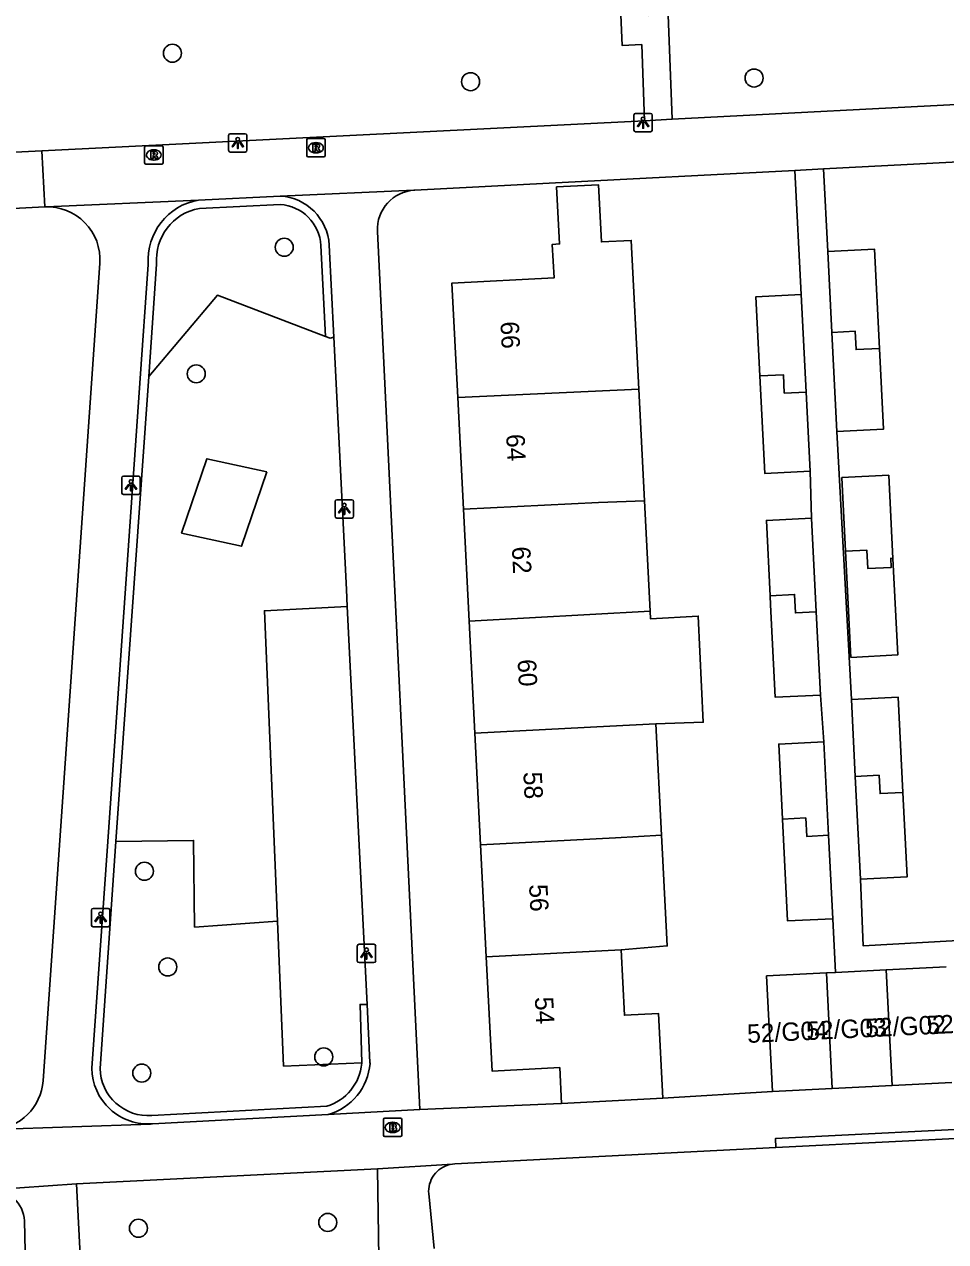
# Model space of a CAD drawing. Extents: x 161084 to 161928, y 385355 to 386522.
# Drawn here: x 161667 to 161717, y 386262 to 386328.1 of the extents above; entities that cross this region are included whole.
import ezdxf

# ---------------------------------------------------------------- set-up
doc = ezdxf.new("R2010")
doc.units = 0
for name, color, linetype in [('IMGEO_Boom', 7, 'Continuous'), ('IMGEO_Brandkraan', 7, 'Continuous'), ('IMGEO_Groenvoorziening', 7, 'Continuous'), ('IMGEO_Haag', 7, 'Continuous'), ('IMGEO_Lichtpunt', 7, 'Continuous'), ('IMGEO_Muur', 7, 'Continuous'), ('IMGEO_Pand', 7, 'Continuous'), ('IMGEO_Pand_nummerreeks', 7, 'Continuous'), ('IMGEO_Rioolput', 7, 'Continuous'), ('IMGEO_Voetpad_open', 7, 'Continuous')]:
    doc.layers.add(name, color=color, linetype=linetype)

msp = doc.modelspace()

# ---------------------------------------------------------------- linework, layer by layer
at = {"layer": 'IMGEO_Boom'}
for centre in [(161675.012, 386326.504), (161691.193, 386324.956), (161706.584, 386325.155), (161681.077, 386315.97), (161676.305, 386309.095), (161673.491, 386282.089), (161674.755, 386276.891), (161683.226, 386272.012), (161673.35, 386271.131), (161673.168, 386262.708), (161683.44, 386263.02)]:
    msp.add_circle(centre, 0.489, dxfattribs=at)
at = {"layer": 'IMGEO_Brandkraan'}
for p, q in [((161686.461, 386267.756), (161686.461, 386268.608)), ((161686.536, 386268.682), (161687.388, 386268.682)), ((161686.949, 386268.462), (161686.974, 386268.462)), ((161687.462, 386268.608), (161687.462, 386267.756)), ((161686.972, 386267.902), (161686.947, 386267.902)), ((161687.388, 386267.682), (161686.536, 386267.682))]:
    msp.add_line(p, q, dxfattribs=at)
for points in [[(161686.461, 386267.756), (161686.461, 386268.608)], [(161686.536, 386268.682), (161687.388, 386268.682)], [(161687.462, 386268.608), (161687.462, 386267.756)], [(161686.809, 386268.382), (161686.809, 386267.982), (161687.022, 386267.982)], [(161687.04, 386268.382), (161686.809, 386268.382)], [(161686.988, 386268.301), (161686.934, 386268.301), (161686.934, 386268.225)], [(161686.934, 386268.225), (161686.987, 386268.225)], [(161686.996, 386268.149), (161686.934, 386268.149), (161686.934, 386268.068)], [(161686.934, 386268.068), (161686.996, 386268.068)], [(161687.388, 386267.682), (161686.536, 386267.682)]]:
    msp.add_lwpolyline(points, dxfattribs=at)
for centre, radius, start, end in [((161686.538, 386268.606), 0.0765, 91.55205, 178.44795), ((161686.538, 386268.606), 0.0765, 91.55205, 178.44795), ((161687.386, 386268.606), 0.0765, 1.55205, 88.44795), ((161687.386, 386268.606), 0.0765, 1.55205, 88.44795), ((161686.989, 386268.263), 0.0379, 267.82845, 90.93552), ((161686.997, 386268.108), 0.0404, 269.87594, 90.50774), ((161687.028, 386268.233), 0.251, 268.66757, 293.53466), ((161687.044, 386268.237), 0.145, 59.4692, 91.53667), ((161687.069, 386268.284), 0.0922, 285.51372, 58.15012), ((161687.074, 386268.092), 0.105, 301.31148, 78.98903), ((161686.538, 386267.758), 0.0765, 181.55205, 268.44795), ((161686.538, 386267.758), 0.0765, 181.55205, 268.44795), ((161687.386, 386267.758), 0.0765, 271.55205, 358.44795), ((161687.386, 386267.758), 0.0765, 271.55205, 358.44795)]:
    msp.add_arc(centre, radius, start, end, dxfattribs=at)
for centre, major_axis, ratio, start_param, end_param in [((161686.948, 386268.182), (-0.387, 0.002), 0.722429, 4.712389, 7.853982), ((161686.973, 386268.182), (-0.39, 0.002), 0.717154, 1.570796, 4.712389)]:
    msp.add_ellipse(centre, major_axis=major_axis, ratio=ratio, start_param=start_param, end_param=end_param, dxfattribs=at)
at = {"layer": 'IMGEO_Groenvoorziening'}
for points in [[(161683.319, 386311.131), (161677.451, 386313.358), (161673.723, 386308.958)], [(161680.129, 386303.775), (161678.754, 386299.737), (161675.51, 386300.445), (161676.884, 386304.483), (161680.129, 386303.775)], [(161684.5, 386296.457), (161680.005, 386296.234), (161680.715, 386279.374)], [(161680.715, 386279.374), (161676.209, 386279.061), (161676.161, 386283.762), (161671.948, 386283.709)], [(161680.715, 386279.374), (161681.047, 386271.509), (161685.284, 386271.687)]]:
    msp.add_lwpolyline(points, dxfattribs=at)
at = {"layer": 'IMGEO_Haag'}
for points in [[(161676.481, 386318.08), (161680.857, 386318.294)], [(161683.073, 386316.063), (161683.319, 386311.131)], [(161673.723, 386308.958), (161674.151, 386315.042)], [(161683.319, 386311.131), (161683.576, 386311.033), (161683.772, 386311.08)], [(161671.948, 386283.709), (161673.723, 386308.958)], [(161671.081, 386271.379), (161671.948, 386283.709)], [(161685.577, 386274.851), (161685.197, 386274.856), (161685.284, 386271.687)], [(161685.284, 386271.687), (161685.285, 386271.662)], [(161683.384, 386269.327), (161673.899, 386268.828)]]:
    msp.add_lwpolyline(points, dxfattribs=at)
for centre, radius, start, end in [((161676.986, 386315.28), 2.845, 100.22915, 184.7979), ((161680.696, 386315.918), 2.381, 3.48376, 86.12972), ((161673.698, 386271.438), 2.618, 181.29688, 274.39706), ((161682.61, 386271.898), 2.685, 286.7509, 354.94877)]:
    msp.add_arc(centre, radius, start, end, dxfattribs=at)
at = {"layer": 'IMGEO_Lichtpunt'}
for p, q in [((161700.059, 386323.138), (161700.059, 386322.331)), ((161700.059, 386323.138), (161700.059, 386322.331)), ((161700.961, 386323.233), (161700.153, 386323.233)), ((161700.961, 386323.233), (161700.153, 386323.233)), ((161701.055, 386322.331), (161701.055, 386323.138)), ((161701.055, 386322.331), (161701.055, 386323.138)), ((161678.058, 386322.037), (161678.058, 386321.23)), ((161678.058, 386322.037), (161678.058, 386321.23)), ((161678.96, 386322.132), (161678.152, 386322.132)), ((161678.96, 386322.132), (161678.152, 386322.132)), ((161679.054, 386321.23), (161679.054, 386322.037)), ((161679.054, 386321.23), (161679.054, 386322.037)), ((161700.153, 386322.237), (161700.961, 386322.237)), ((161700.153, 386322.237), (161700.961, 386322.237)), ((161678.152, 386321.136), (161678.96, 386321.136)), ((161678.152, 386321.136), (161678.96, 386321.136)), ((161673.165, 386303.543), (161672.357, 386303.543)), ((161673.165, 386303.543), (161672.357, 386303.543)), ((161672.263, 386303.448), (161672.263, 386302.641)), ((161672.263, 386303.448), (161672.263, 386302.641)), ((161673.259, 386302.641), (161673.259, 386303.448)), ((161673.259, 386302.641), (161673.259, 386303.448)), ((161672.357, 386302.547), (161673.165, 386302.547)), ((161672.357, 386302.547), (161673.165, 386302.547)), ((161683.843, 386302.168), (161683.843, 386301.361)), ((161683.843, 386302.168), (161683.843, 386301.361)), ((161684.745, 386302.263), (161683.937, 386302.263)), ((161684.745, 386302.263), (161683.937, 386302.263)), ((161684.839, 386301.361), (161684.839, 386302.168)), ((161684.839, 386301.361), (161684.839, 386302.168)), ((161683.937, 386301.267), (161684.745, 386301.267)), ((161683.937, 386301.267), (161684.745, 386301.267)), ((161670.613, 386279.976), (161670.613, 386279.169)), ((161670.613, 386279.976), (161670.613, 386279.169)), ((161671.515, 386280.071), (161670.707, 386280.071)), ((161671.515, 386280.071), (161670.707, 386280.071)), ((161671.609, 386279.169), (161671.609, 386279.976)), ((161671.609, 386279.169), (161671.609, 386279.976)), ((161670.707, 386279.075), (161671.515, 386279.075)), ((161670.707, 386279.075), (161671.515, 386279.075)), ((161685.046, 386278.029), (161685.046, 386277.222)), ((161685.046, 386278.029), (161685.046, 386277.222)), ((161685.948, 386278.124), (161685.14, 386278.124)), ((161685.948, 386278.124), (161685.14, 386278.124)), ((161686.042, 386277.222), (161686.042, 386278.029)), ((161686.042, 386277.222), (161686.042, 386278.029)), ((161685.14, 386277.128), (161685.948, 386277.128)), ((161685.14, 386277.128), (161685.948, 386277.128))]:
    msp.add_line(p, q, dxfattribs=at)
for points in [[(161700.433, 386322.802), (161700.472, 386322.774), (161700.284, 386322.512), (161700.246, 386322.539), (161700.433, 386322.802)], [(161700.535, 386322.754), (161700.582, 386322.754), (161700.582, 386322.432), (161700.535, 386322.432), (161700.535, 386322.754)], [(161700.645, 386322.774), (161700.683, 386322.801), (161700.87, 386322.539), (161700.831, 386322.511), (161700.645, 386322.774)], [(161678.432, 386321.701), (161678.471, 386321.673), (161678.283, 386321.411), (161678.245, 386321.438), (161678.432, 386321.701)], [(161678.534, 386321.653), (161678.581, 386321.653), (161678.581, 386321.331), (161678.534, 386321.331), (161678.534, 386321.653)], [(161678.644, 386321.673), (161678.682, 386321.7), (161678.869, 386321.438), (161678.83, 386321.41), (161678.644, 386321.673)], [(161672.637, 386303.112), (161672.676, 386303.084), (161672.488, 386302.822), (161672.45, 386302.849), (161672.637, 386303.112)], [(161672.739, 386303.064), (161672.786, 386303.064), (161672.786, 386302.742), (161672.739, 386302.742), (161672.739, 386303.064)], [(161672.849, 386303.084), (161672.887, 386303.111), (161673.074, 386302.849), (161673.035, 386302.821), (161672.849, 386303.084)], [(161684.217, 386301.832), (161684.256, 386301.804), (161684.068, 386301.542), (161684.03, 386301.569), (161684.217, 386301.832)], [(161684.319, 386301.784), (161684.366, 386301.784), (161684.366, 386301.462), (161684.319, 386301.462), (161684.319, 386301.784)], [(161684.429, 386301.804), (161684.467, 386301.831), (161684.654, 386301.569), (161684.615, 386301.541), (161684.429, 386301.804)], [(161670.987, 386279.64), (161671.026, 386279.612), (161670.838, 386279.35), (161670.8, 386279.377), (161670.987, 386279.64)], [(161671.089, 386279.592), (161671.136, 386279.592), (161671.136, 386279.27), (161671.089, 386279.27), (161671.089, 386279.592)], [(161671.199, 386279.612), (161671.237, 386279.639), (161671.424, 386279.377), (161671.385, 386279.349), (161671.199, 386279.612)], [(161685.42, 386277.693), (161685.459, 386277.665), (161685.271, 386277.403), (161685.233, 386277.43), (161685.42, 386277.693)], [(161685.522, 386277.645), (161685.569, 386277.645), (161685.569, 386277.323), (161685.522, 386277.323), (161685.522, 386277.645)], [(161685.632, 386277.665), (161685.67, 386277.692), (161685.857, 386277.43), (161685.818, 386277.402), (161685.632, 386277.665)]]:
    msp.add_lwpolyline(points, dxfattribs=at)
for centre in [(161700.558, 386322.936), (161678.557, 386321.835), (161672.762, 386303.246), (161684.342, 386301.966), (161671.112, 386279.774), (161685.545, 386277.827)]:
    msp.add_circle(centre, 0.0994, dxfattribs=at)
for centre, start, end in [((161700.153, 386323.138), 90, 180), ((161700.153, 386323.138), 90, 180), ((161700.961, 386323.138), 0, 90), ((161700.961, 386323.138), 0, 90), ((161678.152, 386322.037), 90, 180), ((161678.152, 386322.037), 90, 180), ((161678.96, 386322.037), 0, 90), ((161678.96, 386322.037), 0, 90), ((161700.153, 386322.331), 180, 270), ((161700.153, 386322.331), 180, 270), ((161700.961, 386322.331), 270, 0), ((161700.961, 386322.331), 270, 360), ((161678.152, 386321.23), 180, 270), ((161678.152, 386321.23), 180, 270), ((161678.96, 386321.23), 270, 0), ((161678.96, 386321.23), 270, 360), ((161672.357, 386303.448), 90, 180), ((161672.357, 386303.448), 90, 180), ((161673.165, 386303.448), 0, 90), ((161673.165, 386303.448), 0, 90), ((161672.357, 386302.641), 180, 270), ((161672.357, 386302.641), 180, 270), ((161673.165, 386302.641), 270, 0), ((161673.165, 386302.641), 270, 360), ((161683.937, 386302.168), 90, 180), ((161683.937, 386302.168), 90, 180), ((161684.745, 386302.168), 0, 90), ((161684.745, 386302.168), 0, 90), ((161683.937, 386301.361), 180, 270), ((161683.937, 386301.361), 180, 270), ((161684.745, 386301.361), 270, 0), ((161684.745, 386301.361), 270, 360), ((161670.707, 386279.976), 90, 180), ((161670.707, 386279.976), 90, 180), ((161671.515, 386279.976), 0, 90), ((161671.515, 386279.976), 0, 90), ((161670.707, 386279.169), 180, 270), ((161670.707, 386279.169), 180, 270), ((161671.515, 386279.169), 270, 0), ((161671.515, 386279.169), 270, 360), ((161685.14, 386278.029), 90, 180), ((161685.14, 386278.029), 90, 180), ((161685.948, 386278.029), 0, 90), ((161685.948, 386278.029), 0, 90), ((161685.14, 386277.222), 180, 270), ((161685.14, 386277.222), 180, 270), ((161685.948, 386277.222), 270, 0), ((161685.948, 386277.222), 270, 360)]:
    msp.add_arc(centre, 0.0946, start, end, dxfattribs=at)
at = {"layer": 'IMGEO_Muur'}
for points in [[(161732.689, 386321.376), (161710.354, 386320.219)], [(161695.46, 386319.447), (161708.8, 386320.138)], [(161701.632, 386269.761), (161707.577, 386270.128)]]:
    msp.add_lwpolyline(points, dxfattribs=at)
at = {"layer": 'IMGEO_Pand'}
for points in [[(161690.497, 386307.812), (161690.181, 386314.023), (161695.723, 386314.305), (161695.63, 386316.125), (161696.02, 386316.145), (161695.862, 386319.239), (161698.139, 386319.355), (161698.296, 386316.261), (161699.914, 386316.343), (161700.325, 386308.267)], [(161710.579, 386315.729), (161713.119, 386315.856), (161713.389, 386310.475)], [(161710.799, 386311.346), (161710.579, 386315.729)], [(161706.901, 386308.981), (161706.685, 386313.284), (161709.137, 386313.407)], [(161709.137, 386313.407), (161709.403, 386308.106)], [(161710.799, 386311.346), (161712.07, 386311.41), (161712.12, 386310.411), (161713.389, 386310.475)], [(161711.068, 386305.968), (161710.799, 386311.346)], [(161713.389, 386310.475), (161713.608, 386306.095), (161711.068, 386305.968)], [(161709.403, 386308.106), (161708.22, 386308.046), (161708.17, 386309.045), (161706.901, 386308.981)], [(161709.619, 386303.803), (161707.166, 386303.68), (161706.901, 386308.981)], [(161690.497, 386307.812), (161700.325, 386308.267)], [(161700.325, 386308.267), (161700.634, 386302.202)], [(161709.403, 386308.106), (161709.619, 386303.803)], [(161690.806, 386301.74), (161690.497, 386307.812)], [(161711.549, 386299.46), (161711.348, 386303.464), (161713.888, 386303.591), (161714.115, 386299.075)], [(161700.634, 386302.202), (161698.129, 386302.113), (161690.806, 386301.74)], [(161700.634, 386302.202), (161700.939, 386296.215)], [(161691.115, 386295.668), (161690.806, 386301.74)], [(161707.456, 386297.048), (161707.251, 386301.136), (161709.703, 386301.259)], [(161709.703, 386301.259), (161709.958, 386296.173)], [(161711.549, 386299.46), (161712.707, 386299.518), (161712.757, 386298.519), (161714.027, 386298.583), (161714.002, 386299.083), (161714.115, 386299.075)], [(161714.115, 386299.075), (161714.377, 386293.83), (161711.837, 386293.703), (161711.549, 386299.46)], [(161707.456, 386297.048), (161708.777, 386297.115), (161708.827, 386296.116), (161709.958, 386296.173)], [(161710.185, 386291.655), (161707.732, 386291.532), (161707.481, 386296.549), (161707.456, 386297.048)], [(161700.939, 386296.215), (161691.115, 386295.668)], [(161701.25, 386290.089), (161703.82, 386290.18), (161703.547, 386295.939), (161700.961, 386295.79), (161700.939, 386296.215)], [(161691.115, 386295.668), (161691.424, 386289.595)], [(161709.958, 386296.173), (161710.185, 386291.655)], [(161711.86, 386291.415), (161714.4, 386291.542), (161714.659, 386286.364)], [(161712.069, 386287.236), (161711.86, 386291.415)], [(161691.424, 386289.595), (161698.747, 386289.968), (161701.25, 386290.089)], [(161701.25, 386290.089), (161701.558, 386284.04)], [(161691.733, 386283.523), (161691.424, 386289.595)], [(161708.123, 386284.919), (161707.919, 386288.994), (161710.371, 386289.117)], [(161710.371, 386289.117), (161710.626, 386284.044)], [(161712.069, 386287.236), (161713.369, 386287.301), (161713.419, 386286.302), (161714.659, 386286.364)], [(161712.349, 386281.654), (161712.069, 386287.236)], [(161714.659, 386286.364), (161714.889, 386281.781), (161712.349, 386281.654)], [(161710.626, 386284.044), (161709.436, 386283.984), (161709.386, 386284.983), (161708.123, 386284.919)], [(161710.853, 386279.513), (161708.4, 386279.39), (161708.123, 386284.919)], [(161691.733, 386283.523), (161699.055, 386283.896), (161701.558, 386284.04)], [(161701.558, 386284.04), (161701.61, 386283.025), (161701.865, 386278.031), (161699.364, 386277.824)], [(161710.626, 386284.044), (161710.853, 386279.513)], [(161692.042, 386277.451), (161691.733, 386283.523)], [(161699.364, 386277.824), (161692.042, 386277.451)], [(161699.364, 386277.824), (161699.544, 386274.271), (161701.398, 386274.365), (161701.632, 386269.761)], [(161696.132, 386269.481), (161696.033, 386271.426), (161692.358, 386271.239), (161692.042, 386277.451)], [(161707.577, 386270.128), (161707.261, 386276.406), (161710.509, 386276.57)], [(161710.509, 386276.57), (161710.996, 386276.594)], [(161710.509, 386276.57), (161710.825, 386270.291)], [(161713.758, 386276.733), (161710.996, 386276.594)], [(161713.758, 386276.733), (161717.006, 386276.897)], [(161714.074, 386270.455), (161713.758, 386276.733)], [(161710.825, 386270.291), (161714.074, 386270.455)], [(161717.322, 386270.618), (161714.074, 386270.455)], [(161710.825, 386270.291), (161707.577, 386270.128)], [(161701.632, 386269.761), (161696.132, 386269.481)]]:
    msp.add_lwpolyline(points, dxfattribs=at)
at = {"layer": 'IMGEO_Rioolput'}
for p, q in [((161673.5, 386320.553), (161673.5, 386321.405)), ((161673.575, 386321.479), (161674.427, 386321.479)), ((161674.501, 386321.405), (161674.501, 386320.553)), ((161682.299, 386320.943), (161682.299, 386321.795)), ((161682.374, 386321.869), (161683.226, 386321.869)), ((161682.787, 386321.649), (161682.812, 386321.649)), ((161683.3, 386321.795), (161683.3, 386320.943)), ((161674.011, 386320.699), (161673.986, 386320.699)), ((161673.988, 386321.259), (161674.013, 386321.259)), ((161683.226, 386320.869), (161682.374, 386320.869)), ((161682.81, 386321.089), (161682.785, 386321.089)), ((161674.427, 386320.479), (161673.575, 386320.479))]:
    msp.add_line(p, q, dxfattribs=at)
for points in [[(161673.5, 386320.553), (161673.5, 386321.405)], [(161673.575, 386321.479), (161674.427, 386321.479)], [(161674.501, 386321.405), (161674.501, 386320.553)], [(161682.299, 386320.943), (161682.299, 386321.795)], [(161682.374, 386321.869), (161683.226, 386321.869)], [(161682.888, 386321.567), (161682.636, 386321.569), (161682.636, 386321.169)], [(161682.636, 386321.169), (161682.76, 386321.169), (161682.76, 386321.331), (161682.771, 386321.331)], [(161682.814, 386321.488), (161682.76, 386321.488), (161682.76, 386321.407)], [(161682.76, 386321.407), (161682.812, 386321.407)], [(161683.3, 386321.795), (161683.3, 386320.943)], [(161674.089, 386321.177), (161673.837, 386321.179), (161673.837, 386320.779)], [(161673.837, 386320.779), (161673.961, 386320.779), (161673.961, 386320.941), (161673.972, 386320.941)], [(161674.015, 386321.098), (161673.961, 386321.098), (161673.961, 386321.017)], [(161673.961, 386321.017), (161674.013, 386321.017)], [(161674.019, 386320.912), (161674.09, 386320.779), (161674.23, 386320.779), (161674.165, 386320.905)], [(161683.226, 386320.869), (161682.374, 386320.869)], [(161682.818, 386321.302), (161682.889, 386321.169), (161683.029, 386321.169), (161682.964, 386321.295)], [(161674.427, 386320.479), (161673.575, 386320.479)]]:
    msp.add_lwpolyline(points, dxfattribs=at)
for centre, radius, start, end in [((161673.577, 386321.403), 0.0765, 91.55205, 178.44795), ((161673.577, 386321.403), 0.0765, 91.55205, 178.44795), ((161674.425, 386321.403), 0.0765, 1.55205, 88.44795), ((161674.425, 386321.403), 0.0765, 1.55205, 88.44795), ((161682.376, 386321.793), 0.0765, 91.55205, 178.44795), ((161682.376, 386321.793), 0.0765, 91.55205, 178.44795), ((161682.77, 386321.278), 0.0533, 26.02933, 88.69889), ((161682.796, 386321.596), 0.19, 274.7715, 282.96867), ((161682.82, 386321.392), 0.0964, 77.00612, 93.18647), ((161682.834, 386321.449), 0.0378, 276.66336, 79.67722), ((161682.887, 386321.457), 0.109, 350.36119, 89.41601), ((161682.885, 386321.457), 0.112, 277.58423, 350.98172), ((161682.869, 386321.242), 0.108, 29.51342, 73.79051), ((161683.224, 386321.793), 0.0765, 1.55205, 88.44795), ((161683.224, 386321.793), 0.0765, 1.55205, 88.44795), ((161673.971, 386320.888), 0.0533, 26.02933, 88.69889), ((161673.997, 386321.206), 0.19, 274.7715, 282.96867), ((161674.021, 386321.002), 0.0964, 77.00612, 93.18647), ((161674.035, 386321.059), 0.0378, 276.66336, 79.67722), ((161674.088, 386321.067), 0.109, 350.36119, 89.41601), ((161674.086, 386321.067), 0.112, 277.58423, 350.98172), ((161674.07, 386320.852), 0.108, 29.51342, 73.79051), ((161682.376, 386320.945), 0.0765, 181.55205, 268.44795), ((161682.376, 386320.945), 0.0765, 181.55205, 268.44795), ((161683.224, 386320.945), 0.0765, 271.55205, 358.44795), ((161683.224, 386320.945), 0.0765, 271.55205, 358.44795), ((161673.577, 386320.555), 0.0765, 181.55205, 268.44795), ((161673.577, 386320.555), 0.0765, 181.55205, 268.44795), ((161674.425, 386320.555), 0.0765, 271.55205, 358.44795), ((161674.425, 386320.555), 0.0765, 271.55205, 358.44795)]:
    msp.add_arc(centre, radius, start, end, dxfattribs=at)
for centre, major_axis, ratio, start_param, end_param in [((161682.786, 386321.369), (-0.387, 0.002), 0.722429, 4.712389, 7.853982), ((161682.811, 386321.369), (-0.39, 0.002), 0.717154, 1.570796, 4.712389), ((161673.987, 386320.979), (-0.387, 0.002), 0.722429, 4.712389, 7.853982), ((161674.012, 386320.979), (-0.39, 0.002), 0.717154, 1.570796, 4.712389)]:
    msp.add_ellipse(centre, major_axis=major_axis, ratio=ratio, start_param=start_param, end_param=end_param, dxfattribs=at)
at = {"layer": 'IMGEO_Voetpad_open'}
for points in [[(161702.136, 386322.917), (161701.918, 386328.595), (161700.839, 386328.558), (161700.558, 386335.87)], [(161610.96, 386329.563), (161646.674, 386330.47), (161646.639, 386331.937), (161696.69, 386333.925), (161699.109, 386334.013), (161699.417, 386326.93), (161700.48, 386326.968), (161700.638, 386322.84)], [(161770.615, 386326.464), (161737.195, 386324.733), (161702.136, 386322.917)], [(161700.638, 386322.84), (161667.929, 386321.203)], [(161700.638, 386322.84), (161702.136, 386322.917)], [(161710.354, 386320.219), (161732.689, 386321.376), (161734.409, 386321.465)], [(161667.929, 386321.203), (161609.873, 386318.297)], [(161667.929, 386321.203), (161668.081, 386318.156)], [(161708.8, 386320.138), (161695.46, 386319.447), (161688.166, 386319.069)], [(161708.8, 386320.138), (161710.354, 386320.219)], [(161709.137, 386313.407), (161708.8, 386320.138)], [(161710.579, 386315.729), (161710.354, 386320.219)], [(161676.431, 386318.528), (161680.86, 386318.745)], [(161680.86, 386318.745), (161688.107, 386319.075), (161688.166, 386319.069)], [(161668.081, 386318.156), (161664.995, 386318.001), (161643.781, 386316.936)], [(161668.081, 386318.156), (161668.164, 386318.168), (161676.431, 386318.528)], [(161686.138, 386316.826), (161686.28, 386313.823), (161688.439, 386269.161)], [(161683.522, 386316.088), (161683.772, 386311.08)], [(161667.99, 386270.716), (161671.069, 386315.105)], [(161670.631, 386271.391), (161671.497, 386283.704), (161673.246, 386308.586), (161673.7, 386315.04)], [(161683.772, 386311.08), (161684.454, 386297.377), (161684.5, 386296.457)], [(161711.86, 386291.415), (161711.068, 386305.968)], [(161709.703, 386301.259), (161709.619, 386303.803)], [(161684.5, 386296.457), (161685.577, 386274.851)], [(161710.371, 386289.117), (161710.185, 386291.655)], [(161722.23, 386270.869), (161721.841, 386278.563), (161712.5, 386278.044), (161712.349, 386281.654)], [(161710.996, 386276.594), (161710.853, 386279.513)], [(161685.577, 386274.851), (161685.733, 386271.706), (161685.736, 386271.655)], [(161701.632, 386269.761), (161707.577, 386270.128)], [(161683.46, 386268.88), (161688.439, 386269.161)], [(161688.439, 386269.161), (161696.132, 386269.481)], [(161683.46, 386268.88), (161673.928, 386268.379)], [(161665.303, 386268.065), (161673.82, 386268.361), (161673.928, 386268.379)], [(161707.77, 386267.083), (161707.744, 386267.582), (161720.721, 386268.236), (161720.747, 386267.737)], [(161720.747, 386267.737), (161707.77, 386267.083)], [(161707.77, 386267.083), (161690.34, 386266.205), (161690.207, 386266.192)], [(161686.145, 386265.929), (161669.804, 386265.115)], [(161690.207, 386266.192), (161686.145, 386265.929)], [(161686.145, 386265.929), (161686.214, 386261.102)], [(161689.225, 386261.613), (161688.92, 386264.591), (161688.915, 386264.709), (161688.921, 386264.842), (161688.939, 386264.975), (161688.969, 386265.106), (161689.011, 386265.233), (161689.063, 386265.357), (161689.127, 386265.475), (161689.2, 386265.587), (161689.284, 386265.692), (161689.376, 386265.789), (161689.477, 386265.877), (161689.585, 386265.956), (161689.7, 386266.026), (161689.82, 386266.084), (161689.946, 386266.132), (161690.075, 386266.168), (161690.207, 386266.192)], [(161669.804, 386265.115), (161665.165, 386264.794)], [(161670.031, 386260.545), (161669.804, 386265.115)], [(161666.974, 386263.109), (161667.036, 386260.622)]]:
    msp.add_lwpolyline(points, dxfattribs=at)
for centre, radius, start, end in [((161680.697, 386315.92), 2.83, 3.40675, 86.70097), ((161688.279, 386316.929), 2.143, 93.02143, 182.74219), ((161668.223, 386315.306), 2.853, 355.95571, 92.84889), ((161676.987, 386315.279), 3.296, 99.71804, 184.16219), ((161673.698, 386271.437), 3.067, 180.86534, 274.30765), ((161682.608, 386271.9), 3.138, 285.7567, 355.52745), ((161665.146, 386270.911), 2.851, 273.15837, 356.06882), ((161665.22, 386263.039), 1.755, 2.27318, 91.79191)]:
    msp.add_arc(centre, radius, start, end, dxfattribs=at)

# ---------------------------------------------------------------- texts
at = {"layer": 'IMGEO_Pand_nummerreeks'}
for s, rotation, p in [('66', 272.91042, (161692.811, 386311.92)), ('64', 272.91042, (161693.122, 386305.808)), ('62', 272.9129, (161693.433, 386299.699)), ('60', 272.91042, (161693.745, 386293.581)), ('58', 272.9129, (161694.056, 386287.469)), ('56', 272.9129, (161694.366, 386281.36)), ('54', 272.9129, (161694.677, 386275.248)), ('52/G01', 2.75437, (161715.961, 386273.233)), ('52/G04', 2.75437, (161706.227, 386272.765)), ('52/G03', 2.75593, (161709.435, 386272.919)), ('52/G02', 2.75437, (161712.637, 386273.073))]:
    msp.add_text(s, height=1, rotation=rotation, dxfattribs=at).set_placement(p)

doc.saveas('drawing.dxf')
